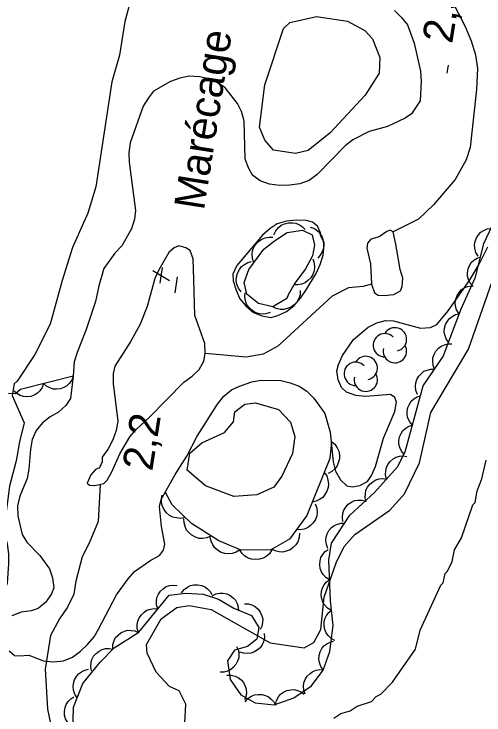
# Model space of a CAD drawing. Extents: x 282461 to 284471, y 5554090 to 5557646.
# Drawn here: x 283367.4 to 283413.7, y 5555230.7 to 5555299.8 of the extents above; entities that cross this region are included whole.
import ezdxf

# ---------------------------------------------------------------- set-up
doc = ezdxf.new("R2010")
doc.units = 0
for name, color, linetype in [('Niveau 2', 7, 'Continuous'), ('Niveau 3', 7, 'Continuous'), ('Niveau 4', 7, 'Continuous'), ('Niveau 44', 7, 'Continuous'), ('Niveau 7', 7, 'Continuous')]:
    doc.layers.add(name, color=color, linetype=linetype)

msp = doc.modelspace()

# ---------------------------------------------------------------- linework, layer by layer
at = {"layer": 'Niveau 2'}
for points in [[(283379.06, 5555301.84), (283378.3, 5555299.05), (283377.78, 5555295.71), (283377.02, 5555293.1), (283375.42, 5555282.73), (283374.65, 5555280.13), (283373.12, 5555276.75), (283372.11, 5555273.49), (283370.93, 5555269.21), (283369.42, 5555266.2), (283367.67, 5555263.57), (283367.38, 5555263.33)], [(283395.14, 5555286.02), (283392.94, 5555286.35), (283392.09, 5555287.34), (283391.59, 5555288.61), (283392.09, 5555292.81), (283393.95, 5555298.34), (283394.58, 5555298.93), (283397.21, 5555299.55), (283400.25, 5555299.08), (283401.98, 5555298.14), (283402.71, 5555297.32), (283403.46, 5555295.49), (283403.39, 5555293.96), (283402.01, 5555291.78), (283398.53, 5555288.07), (283396.37, 5555286.32), (283395.14, 5555286.02)], [(283384.21, 5555229.88), (283384.3, 5555231.74), (283383.65, 5555233.04), (283382.7, 5555233.48), (283381.38, 5555234.9), (283380.48, 5555236.75), (283380.44, 5555237.62), (283381.87, 5555240.14), (283383.42, 5555241.26), (283384.64, 5555241.45), (283386.82, 5555241.08), (283392.63, 5555237.78), (283395.98, 5555237.27), (283396.93, 5555237.81), (283397.64, 5555239.09), (283397.96, 5555242.28), (283399.15, 5555245.68), (283399.93, 5555247.29), (283400.98, 5555248.47), (283404.44, 5555250.86), (283405.89, 5555252.48), (283407.37, 5555255.54), (283408.49, 5555260.49), (283412.19, 5555266.75), (283414.98, 5555274.73)], [(283367.38, 5555263.33), (283367.16, 5555262.18), (283368.35, 5555259.46), (283367.91, 5555257.6), (283367.58, 5555255.74), (283366.91, 5555253.24), (283366.43, 5555249.46), (283366.45, 5555248.47), (283366.69, 5555247.54), (283366.82, 5555246.56), (283366.83, 5555245.57), (283366.68, 5555243.65), (283365.66, 5555240.86), (283365.44, 5555239.93), (283365.02, 5555236.15), (283364.43, 5555232.48), (283364.41, 5555224.13)], [(283389.05, 5555252.21), (283386.26, 5555253.26), (283384.44, 5555254.81), (283384.71, 5555256.48), (283385.9, 5555257.5), (283388.13, 5555258.52), (283389, 5555259.57), (283389.13, 5555260.57), (283390.12, 5555261.31), (283391.18, 5555261.45), (283393.46, 5555260.77), (283394.63, 5555259.55), (283395.07, 5555258.11), (283394.83, 5555256.44), (283393.78, 5555254.21), (283392.99, 5555253.14), (283391.31, 5555252.36), (283389.05, 5555252.21)], [(283409.45, 5555243.46), (283409.68, 5555243.69), (283409.9, 5555244.62), (283410.13, 5555244.86), (283410.58, 5555245.79), (283410.8, 5555246.95), (283411.49, 5555248.12), (283412.61, 5555251.38), (283412.84, 5555251.61), (283413.06, 5555252.78), (283413.51, 5555253.94), (283413.95, 5555255.8)], [(283398.91, 5555230.35), (283399.61, 5555230.82), (283400.53, 5555231.06), (283401.22, 5555231.53), (283402.61, 5555232.01), (283403.07, 5555232.48), (283403.53, 5555232.72), (283404.68, 5555233.89), (283406.97, 5555237.16), (283407.41, 5555239.03), (283409.45, 5555243.46)]]:
    msp.add_lwpolyline(points, dxfattribs=at)
at = {"layer": 'Niveau 3'}
for p, q in [((283410.1, 5555293.95), (283410.22, 5555294.74)), ((283381.76, 5555273.24), (283382.01, 5555274.78)), ((283381.05, 5555274.5), (283382.68, 5555273.5)), ((283383.24, 5555272.3), (283383.48, 5555273.88))]:
    msp.add_line(p, q, dxfattribs=at)
at = {"layer": 'Niveau 4'}
for points in [[(283409.78, 5555302.93), (283409.96, 5555302.29), (283411.86, 5555298.54), (283412.46, 5555297.15), (283412.89, 5555295.76), (283413.08, 5555294.42), (283412.99, 5555292.33), (283412.35, 5555286.63), (283411.96, 5555285.4), (283410.88, 5555283.48), (283408.75, 5555280.95), (283407.26, 5555279.54), (283404.77, 5555278.3)], [(283405.02, 5555277.08), (283404.77, 5555278.3), (283404.48, 5555278.47), (283404.13, 5555278.35), (283403.38, 5555277.82), (283402.57, 5555277.58), (283402.22, 5555277.17), (283402.17, 5555276.7), (283402.54, 5555275.14), (283402.62, 5555273.16), (283402.92, 5555272.29), (283403.27, 5555272.06), (283403.86, 5555272.01), (283404.84, 5555272.14), (283405.48, 5555272.49), (283405.65, 5555272.9), (283405.7, 5555273.72), (283405.45, 5555274.59), (283405.02, 5555277.08)], [(283385.1, 5555273.61), (283385.02, 5555275.65), (283384.72, 5555276.46), (283384.31, 5555276.74), (283383.61, 5555276.91), (283383.15, 5555276.73), (283382.63, 5555276.26), (283381.66, 5555274.56), (283381.26, 5555273.69), (283380.48, 5555270.95), (283379.8, 5555269.2), (283378.89, 5555267.51), (283377.29, 5555265.05), (283377.13, 5555264.35), (283377.14, 5555263.36), (283377.59, 5555259.65), (283377.43, 5555258.72), (283377.09, 5555257.78), (283376.63, 5555256.91), (283376.06, 5555256.09), (283376.07, 5555255.62), (283375.78, 5555255.04), (283375.38, 5555254.86), (283374.92, 5555254.33), (283374.58, 5555253.52), (283374.81, 5555253.34), (283375.34, 5555253.29), (283376.21, 5555253.48), (283376.55, 5555253.83), (283377.01, 5555254.65), (283377.8, 5555256.4), (283378.77, 5555258.09), (283379.4, 5555258.8), (283380.73, 5555260.03), (283384.12, 5555263.49), (283384.92, 5555264.08), (283385.62, 5555264.73), (283386.07, 5555265.55), (283386.23, 5555266.32), (283386.17, 5555267.29), (283385.2, 5555270.07), (283385.1, 5555273.61)], [(283402.62, 5555273.16), (283401.81, 5555272.92), (283400.36, 5555272.79), (283398.74, 5555271.96), (283393.38, 5555267.02), (283391.94, 5555266.25), (283390.25, 5555265.94), (283386.23, 5555266.32)], [(283375.86, 5555253.4), (283375.67, 5555249.75), (283374.76, 5555247.59), (283374.08, 5555246.25), (283373.47, 5555243.86), (283373.25, 5555242.58), (283372.63, 5555241.3), (283371.83, 5555240.13), (283370.97, 5555238.49), (283370.43, 5555235.17), (283370.65, 5555231.23), (283370.96, 5555229.84)]]:
    msp.add_lwpolyline(points, dxfattribs=at)
at = {"layer": 'Niveau 44'}
for points in [[(283394.97, 5555232.37), (283396.7, 5555233.55), (283397.85, 5555235.07), (283398.52, 5555236.93), (283398.84, 5555239.49), (283398.58, 5555241.93), (283398.4, 5555245.93), (283398.68, 5555247.6), (283400.49, 5555250.36), (283402.92, 5555252.6), (283405.19, 5555255.13), (283405.93, 5555256.62), (283407.73, 5555263.12), (283409.7, 5555266.01), (283411.46, 5555270.72), (283412.87, 5555273.84), (283413.71, 5555277.16), (283418.19, 5555286.63)], [(283392.99, 5555278.01), (283393.17, 5555278.41), (283393.45, 5555278.73), (283393.71, 5555278.95), (283394.05, 5555279.1), (283394.43, 5555279.2), (283394.83, 5555279.2), (283395.17, 5555279.16), (283395.51, 5555279.01), (283395.83, 5555278.8), (283396.09, 5555278.52)], [(283392.89, 5555270.9), (283391.49, 5555271.23), (283390.32, 5555272.15), (283390.07, 5555273.31), (283390.52, 5555274.59), (283392.01, 5555276.58), (283393.05, 5555277.4), (283394.32, 5555278.23), (283395.83, 5555278.48), (283396.76, 5555278.02), (283397.01, 5555276.98), (283396.79, 5555275.93), (283396.1, 5555274.65), (283395.07, 5555273.24), (283394.39, 5555272.08), (283394.28, 5555271.73), (283392.89, 5555270.9)], [(283396.58, 5555278.77), (283396.99, 5555278.62), (283397.33, 5555278.36), (283397.57, 5555278.11), (283397.75, 5555277.79), (283397.87, 5555277.42), (283397.9, 5555277.02), (283397.89, 5555276.68), (283397.76, 5555276.33), (283397.57, 5555275.99), (283397.32, 5555275.71)], [(283413.13, 5555275.92), (283412.91, 5555276.28), (283412.82, 5555276.68), (283412.78, 5555277.01), (283412.85, 5555277.36), (283412.97, 5555277.7), (283413.19, 5555278.02), (283413.41, 5555278.26), (283413.71, 5555278.45), (283414.05, 5555278.59), (283414.41, 5555278.64)], [(283391.02, 5555275.25), (283390.87, 5555275.67), (283390.86, 5555276.09), (283390.89, 5555276.44), (283391.03, 5555276.78), (283391.23, 5555277.11), (283391.52, 5555277.39), (283391.79, 5555277.59), (283392.14, 5555277.72), (283392.53, 5555277.79), (283392.9, 5555277.77)], [(283396.82, 5555275.64), (283396.97, 5555275.22), (283396.99, 5555274.8), (283396.96, 5555274.45), (283396.83, 5555274.11), (283396.63, 5555273.78), (283396.34, 5555273.49), (283396.07, 5555273.28), (283395.72, 5555273.15), (283395.34, 5555273.08), (283394.96, 5555273.09)], [(283412.64, 5555272.92), (283412.36, 5555273.23), (283412.19, 5555273.6), (283412.09, 5555273.92), (283412.09, 5555274.27), (283412.15, 5555274.64), (283412.3, 5555274.99), (283412.46, 5555275.27), (283412.72, 5555275.51), (283413.04, 5555275.71), (283413.37, 5555275.83)], [(283389.75, 5555272.4), (283389.49, 5555272.75), (283389.35, 5555273.15), (283389.27, 5555273.49), (283389.3, 5555273.86), (283389.4, 5555274.24), (283389.59, 5555274.59), (283389.79, 5555274.87), (283390.08, 5555275.09), (283390.43, 5555275.27), (283390.79, 5555275.37)], [(283411.24, 5555270.24), (283411.02, 5555270.6), (283410.92, 5555270.99), (283410.88, 5555271.32), (283410.94, 5555271.67), (283411.06, 5555272.01), (283411.27, 5555272.33), (283411.48, 5555272.58), (283411.78, 5555272.77), (283412.12, 5555272.92), (283412.48, 5555272.98)], [(283392.62, 5555270.34), (283392.2, 5555270.21), (283391.78, 5555270.2), (283391.43, 5555270.24), (283391.09, 5555270.39), (283390.77, 5555270.6), (283390.5, 5555270.9), (283390.3, 5555271.18), (283390.18, 5555271.53), (283390.12, 5555271.91), (283390.15, 5555272.29)], [(283395.59, 5555272.51), (283395.57, 5555272.08), (283395.42, 5555271.68), (283395.26, 5555271.37), (283395, 5555271.11), (283394.69, 5555270.88), (283394.31, 5555270.73), (283393.98, 5555270.64), (283393.61, 5555270.66), (283393.23, 5555270.74), (283392.89, 5555270.9)], [(283410.22, 5555267.41), (283409.98, 5555267.75), (283409.85, 5555268.14), (283409.79, 5555268.46), (283409.82, 5555268.81), (283409.92, 5555269.17), (283410.12, 5555269.5), (283410.31, 5555269.77), (283410.59, 5555269.97), (283410.92, 5555270.14), (283411.28, 5555270.23)], [(283408.85, 5555264.76), (283408.7, 5555265.15), (283408.66, 5555265.56), (283408.68, 5555265.89), (283408.8, 5555266.22), (283408.98, 5555266.54), (283409.24, 5555266.82), (283409.49, 5555267.03), (283409.82, 5555267.16), (283410.18, 5555267.25), (283410.54, 5555267.25)], [(283407.16, 5555262.28), (283407, 5555262.67), (283406.97, 5555263.08), (283406.99, 5555263.41), (283407.1, 5555263.74), (283407.29, 5555264.06), (283407.55, 5555264.34), (283407.8, 5555264.55), (283408.13, 5555264.68), (283408.49, 5555264.76), (283408.85, 5555264.76)], [(283373.2, 5555264.08), (283367.99, 5555262.75), (283367.49, 5555262.33), (283366.82, 5555262.36)], [(283373.2, 5555264.08), (283373.06, 5555263.69), (283372.81, 5555263.36), (283372.58, 5555263.12), (283372.28, 5555262.95), (283371.93, 5555262.83), (283371.54, 5555262.8), (283371.22, 5555262.8), (283370.88, 5555262.92), (283370.55, 5555263.1), (283370.28, 5555263.34)], [(283370.28, 5555263.34), (283370.14, 5555262.94), (283369.9, 5555262.61), (283369.67, 5555262.38), (283369.36, 5555262.21), (283369.01, 5555262.08), (283368.63, 5555262.05), (283368.3, 5555262.06), (283367.97, 5555262.17), (283367.64, 5555262.35), (283367.37, 5555262.59)], [(283406.66, 5555259.25), (283406.39, 5555259.56), (283406.22, 5555259.94), (283406.13, 5555260.26), (283406.14, 5555260.61), (283406.2, 5555260.97), (283406.37, 5555261.32), (283406.54, 5555261.6), (283406.8, 5555261.83), (283407.12, 5555262.03), (283407.46, 5555262.14)], [(283405.86, 5555256.35), (283405.58, 5555256.67), (283405.42, 5555257.04), (283405.33, 5555257.36), (283405.33, 5555257.71), (283405.4, 5555258.08), (283405.56, 5555258.42), (283405.73, 5555258.7), (283406, 5555258.94), (283406.32, 5555259.13), (283406.66, 5555259.25)], [(283398.68, 5555257.64), (283398.51, 5555255.95), (283396.25, 5555250.35), (283394.53, 5555248.01), (283392.68, 5555246.94), (283389.77, 5555246.91), (283387.55, 5555247.82), (283384.86, 5555249.53), (283382.97, 5555251.37), (283382.3, 5555252.6)], [(283398.68, 5555257.64), (283399.02, 5555257.36), (283399.25, 5555257), (283399.4, 5555256.69), (283399.46, 5555256.32), (283399.46, 5555255.93), (283399.35, 5555255.54), (283399.23, 5555255.22), (283398.99, 5555254.93), (283398.7, 5555254.67), (283398.36, 5555254.49)], [(283404.11, 5555253.92), (283404.01, 5555254.33), (283404.03, 5555254.74), (283404.09, 5555255.06), (283404.25, 5555255.37), (283404.47, 5555255.67), (283404.77, 5555255.91), (283405.05, 5555256.08), (283405.39, 5555256.17), (283405.76, 5555256.21), (283406.11, 5555256.16)], [(283397.96, 5555254.59), (283398.21, 5555254.23), (283398.33, 5555253.82), (283398.39, 5555253.47), (283398.34, 5555253.1), (283398.23, 5555252.73), (283398.02, 5555252.39), (283397.81, 5555252.11), (283397.5, 5555251.9), (283397.15, 5555251.74), (283396.78, 5555251.66)], [(283402.1, 5555251.69), (283402, 5555252.09), (283402.02, 5555252.5), (283402.08, 5555252.82), (283402.24, 5555253.14), (283402.46, 5555253.43), (283402.76, 5555253.67), (283403.04, 5555253.85), (283403.38, 5555253.94), (283403.75, 5555253.97), (283404.11, 5555253.92)], [(283384.23, 5555250.14), (283383.8, 5555250.05), (283383.38, 5555250.09), (283383.04, 5555250.17), (283382.71, 5555250.35), (283382.41, 5555250.6), (283382.17, 5555250.92), (283382, 5555251.22), (283381.92, 5555251.58), (283381.9, 5555251.97), (283381.97, 5555252.35)], [(283397.08, 5555251.49), (283397.23, 5555251.07), (283397.25, 5555250.64), (283397.22, 5555250.29), (283397.09, 5555249.95), (283396.88, 5555249.62), (283396.59, 5555249.34), (283396.32, 5555249.12), (283395.97, 5555248.99), (283395.59, 5555248.92), (283395.21, 5555248.94)], [(283399.81, 5555249.73), (283399.75, 5555250.15), (283399.81, 5555250.55), (283399.9, 5555250.87), (283400.09, 5555251.16), (283400.33, 5555251.44), (283400.66, 5555251.65), (283400.95, 5555251.8), (283401.3, 5555251.85), (283401.67, 5555251.85), (283402.02, 5555251.77)], [(283386.79, 5555248.3), (283386.39, 5555248.13), (283385.96, 5555248.08), (283385.61, 5555248.08), (283385.26, 5555248.2), (283384.91, 5555248.38), (283384.61, 5555248.65), (283384.38, 5555248.9), (283384.23, 5555249.24), (283384.13, 5555249.62), (283384.12, 5555250)], [(283398.33, 5555247.07), (283398.17, 5555247.46), (283398.13, 5555247.86), (283398.14, 5555248.19), (283398.25, 5555248.53), (283398.43, 5555248.85), (283398.69, 5555249.14), (283398.94, 5555249.35), (283399.26, 5555249.49), (283399.62, 5555249.58), (283399.98, 5555249.59)], [(283395.52, 5555248.59), (283395.49, 5555248.15), (283395.34, 5555247.75), (283395.17, 5555247.44), (283394.91, 5555247.18), (283394.59, 5555246.95), (283394.21, 5555246.81), (283393.88, 5555246.73), (283393.51, 5555246.75), (283393.13, 5555246.84), (283392.79, 5555247)], [(283389.65, 5555246.96), (283389.28, 5555246.72), (283388.87, 5555246.59), (283388.53, 5555246.54), (283388.16, 5555246.59), (283387.79, 5555246.7), (283387.44, 5555246.92), (283387.17, 5555247.13), (283386.96, 5555247.43), (283386.8, 5555247.79), (283386.72, 5555248.16)], [(283392.8, 5555246.94), (283392.56, 5555246.57), (283392.23, 5555246.3), (283391.93, 5555246.12), (283391.57, 5555246.02), (283391.19, 5555245.98), (283390.79, 5555246.04), (283390.46, 5555246.13), (283390.14, 5555246.33), (283389.85, 5555246.6), (283389.64, 5555246.91)], [(283398.49, 5555243.99), (283398.13, 5555244.21), (283397.86, 5555244.51), (283397.68, 5555244.79), (283397.57, 5555245.12), (283397.52, 5555245.49), (283397.57, 5555245.87), (283397.64, 5555246.19), (283397.82, 5555246.49), (283398.06, 5555246.78), (283398.35, 5555246.99)], [(283398.62, 5555240.99), (283398.27, 5555241.21), (283398, 5555241.51), (283397.81, 5555241.79), (283397.71, 5555242.12), (283397.66, 5555242.49), (283397.7, 5555242.87), (283397.78, 5555243.19), (283397.96, 5555243.49), (283398.2, 5555243.78), (283398.49, 5555243.99)], [(283381.54, 5555241.12), (283381.42, 5555241.52), (283381.42, 5555241.92), (283381.46, 5555242.25), (283381.61, 5555242.57), (283381.82, 5555242.88), (283382.11, 5555243.13), (283382.37, 5555243.32), (283382.71, 5555243.42), (283383.08, 5555243.48), (283383.44, 5555243.44)], [(283383.88, 5555242.71), (283384.14, 5555243.05), (283384.47, 5555243.28), (283384.76, 5555243.44), (283385.11, 5555243.5), (283385.48, 5555243.51), (283385.85, 5555243.43), (283386.16, 5555243.32), (283386.44, 5555243.11), (283386.7, 5555242.84), (283386.88, 5555242.53)], [(283373.16, 5555228.89), (283373.24, 5555231.45), (283374.15, 5555233.78), (283375.86, 5555235.88), (283377.24, 5555237.29), (283379.67, 5555238.83), (283382.65, 5555242.48), (283384.27, 5555242.69), (283386.02, 5555242.58), (283387.52, 5555242.07), (283389.05, 5555241.21), (283390.8, 5555240.47), (283391.52, 5555239.3), (283391.3, 5555238.14), (283390.38, 5555237.43), (283389.1, 5555237.07), (283388.42, 5555236.02), (283388.67, 5555234.16), (283389.74, 5555232.66), (283391.14, 5555231.86), (283393.01, 5555231.65), (283394.97, 5555232.37)], [(283386.89, 5555242.42), (283387.26, 5555242.61), (283387.67, 5555242.68), (283388, 5555242.69), (283388.34, 5555242.6), (283388.67, 5555242.45), (283388.97, 5555242.21), (283389.2, 5555241.98), (283389.37, 5555241.66), (283389.48, 5555241.31), (283389.51, 5555240.95)], [(283390.08, 5555241.64), (283390.5, 5555241.62), (283390.88, 5555241.49), (283391.18, 5555241.34), (283391.43, 5555241.09), (283391.65, 5555240.8), (283391.8, 5555240.44), (283391.89, 5555240.13), (283391.88, 5555239.77), (283391.8, 5555239.41), (283391.65, 5555239.08)], [(283379.64, 5555238.79), (283379.52, 5555239.19), (283379.52, 5555239.6), (283379.56, 5555239.92), (283379.71, 5555240.25), (283379.92, 5555240.55), (283380.21, 5555240.8), (283380.47, 5555240.99), (283380.81, 5555241.1), (283381.18, 5555241.15), (283381.54, 5555241.12)], [(283399, 5555238.01), (283398.63, 5555238.2), (283398.34, 5555238.49), (283398.14, 5555238.75), (283398.01, 5555239.08), (283397.94, 5555239.44), (283397.97, 5555239.83), (283398.02, 5555240.15), (283398.18, 5555240.46), (283398.4, 5555240.76), (283398.68, 5555240.99)], [(283377.09, 5555237.19), (283377.1, 5555237.61), (283377.23, 5555238), (283377.38, 5555238.29), (283377.62, 5555238.55), (283377.91, 5555238.78), (283378.26, 5555238.93), (283378.58, 5555239.02), (283378.93, 5555239.01), (283379.29, 5555238.95), (283379.63, 5555238.8)], [(283392.03, 5555238.7), (283392.06, 5555238.29), (283391.96, 5555237.89), (283391.84, 5555237.58), (283391.63, 5555237.3), (283391.36, 5555237.05), (283391.02, 5555236.87), (283390.72, 5555236.75), (283390.36, 5555236.72), (283389.99, 5555236.76), (283389.65, 5555236.87)], [(283397.87, 5555235.13), (283397.62, 5555235.46), (283397.49, 5555235.85), (283397.42, 5555236.17), (283397.45, 5555236.52), (283397.55, 5555236.88), (283397.74, 5555237.22), (283397.93, 5555237.48), (283398.21, 5555237.69), (283398.54, 5555237.86), (283398.89, 5555237.95)], [(283375.01, 5555235.01), (283374.93, 5555235.42), (283374.97, 5555235.83), (283375.04, 5555236.15), (283375.21, 5555236.46), (283375.45, 5555236.74), (283375.76, 5555236.97), (283376.04, 5555237.13), (283376.39, 5555237.21), (283376.76, 5555237.23), (283377.11, 5555237.16)], [(283389.32, 5555237.41), (283389.49, 5555237.03), (283389.53, 5555236.62), (283389.52, 5555236.29), (283389.41, 5555235.96), (283389.24, 5555235.63), (283388.98, 5555235.35), (283388.73, 5555235.13), (283388.41, 5555234.99), (283388.05, 5555234.9), (283387.69, 5555234.89)], [(283373.6, 5555232.37), (283373.36, 5555232.72), (283373.24, 5555233.11), (283373.18, 5555233.43), (283373.22, 5555233.78), (283373.33, 5555234.14), (283373.52, 5555234.47), (283373.72, 5555234.73), (283374.01, 5555234.93), (283374.34, 5555235.09), (283374.69, 5555235.17)], [(283396.07, 5555232.72), (283395.94, 5555233.12), (283395.92, 5555233.52), (283395.96, 5555233.85), (283396.09, 5555234.18), (283396.29, 5555234.49), (283396.57, 5555234.76), (283396.83, 5555234.95), (283397.16, 5555235.07), (283397.53, 5555235.14), (283397.89, 5555235.12)], [(283388.36, 5555234.59), (283388.78, 5555234.6), (283389.17, 5555234.5), (283389.48, 5555234.37), (283389.75, 5555234.14), (283389.99, 5555233.86), (283390.15, 5555233.51), (283390.26, 5555233.21), (283390.28, 5555232.85), (283390.23, 5555232.49), (283390.1, 5555232.15)], [(283390.16, 5555231.97), (283390.43, 5555232.29), (283390.78, 5555232.51), (283391.08, 5555232.65), (283391.43, 5555232.7), (283391.8, 5555232.69), (283392.16, 5555232.58), (283392.47, 5555232.46), (283392.74, 5555232.23), (283392.98, 5555231.95), (283393.15, 5555231.63)], [(283393.14, 5555231.7), (283393.24, 5555232.1), (283393.45, 5555232.45), (283393.66, 5555232.71), (283393.94, 5555232.91), (283394.28, 5555233.07), (283394.66, 5555233.14), (283394.98, 5555233.17), (283395.33, 5555233.09), (283395.67, 5555232.94), (283395.96, 5555232.73)], [(283373.18, 5555229.44), (283372.84, 5555229.68), (283372.59, 5555230.01), (283372.43, 5555230.3), (283372.35, 5555230.64), (283372.33, 5555231.01), (283372.4, 5555231.39), (283372.5, 5555231.7), (283372.71, 5555231.98), (283372.97, 5555232.25), (283373.27, 5555232.44)]]:
    msp.add_lwpolyline(points, dxfattribs=at)
for centre, start, end in [((283404.935, 5555267.696), 282.26917, 149.72625), ((283403.943, 5555267.119), 44.11537, 269.80396), ((283404.935, 5555266.542), 166.93686, 29.62122), ((283402.061, 5555264.878), 282.26917, 149.72625), ((283401.069, 5555264.301), 44.11537, 269.80396), ((283402.061, 5555263.724), 166.93686, 29.62122)]:
    msp.add_arc(centre, 1.154, start, end, dxfattribs=at)
at = {"layer": 'Niveau 7'}
for points in [[(283404.88, 5555300.14), (283405.59, 5555299.45), (283406.18, 5555298.7), (283406.84, 5555296.91), (283407.45, 5555294.13), (283407.52, 5555293.14)], [(283407.52, 5555293.14), (283407.43, 5555291.22), (283406.57, 5555289.94), (283405.94, 5555289.52), (283404.2, 5555288.69), (283402.4, 5555288.21), (283400.78, 5555287.38), (283400.03, 5555286.79), (283397.27, 5555283.97), (283396.47, 5555283.38), (283395.54, 5555283.02), (283394.55, 5555282.89), (283393.56, 5555282.88), (283392.57, 5555282.99), (283391.64, 5555283.33), (283390.88, 5555283.9), (283390.52, 5555284.54), (283390.16, 5555285.46), (283390.06, 5555289.24), (283389.81, 5555290.16), (283389.4, 5555290.97), (283388.22, 5555292.47), (283387.45, 5555293.04), (283386.58, 5555293.38), (283385.64, 5555293.6), (283384.65, 5555293.65), (283383.73, 5555293.47), (283382.8, 5555293.11), (283381.12, 5555292.16), (283380.61, 5555291.52), (283380.09, 5555290.7), (283378.8, 5555287.08), (283378.7, 5555286.09), (283378.71, 5555285.16), (283379.34, 5555280.41), (283379.24, 5555279.54), (283378.96, 5555278.6), (283377.99, 5555276.91), (283377.3, 5555276.2), (283376.21, 5555274.68), (283375.71, 5555272.99), (283375.38, 5555271.42), (283374.48, 5555268.68), (283373.58, 5555266.41), (283373.3, 5555265.47), (283373.2, 5555264.08), (283372.93, 5555261.87), (283372.48, 5555261.17), (283371.73, 5555260.52), (283370.92, 5555260.05), (283370.17, 5555259.46), (283369.54, 5555258.7), (283369.14, 5555257.82), (283368.98, 5555256.89), (283368.83, 5555254.91), (283368.66, 5555253.98), (283367.93, 5555252.23), (283367.71, 5555251.3), (283367.72, 5555250.31), (283368.15, 5555248.46), (283368.62, 5555247.71), (283369.92, 5555246.39), (283370.86, 5555245.06), (283371.17, 5555244.19), (283371.29, 5555243.21), (283371.07, 5555242.62), (283370.5, 5555241.8), (283369.75, 5555241.16), (283369.05, 5555240.92), (283368.06, 5555240.79), (283367.14, 5555240.43)], [(283397.58, 5555277.93), (283397.58, 5555278.22), (283397.28, 5555278.85), (283396.81, 5555279.26), (283396.22, 5555279.42), (283395.24, 5555279.47), (283394.25, 5555279.35), (283393.32, 5555279.1), (283392.63, 5555278.63), (283391.88, 5555277.98), (283389.35, 5555274.99), (283388.96, 5555274.12), (283388.97, 5555273.48), (283389.27, 5555272.55), (283389.63, 5555271.69), (283390.22, 5555271), (283390.98, 5555270.36), (283391.8, 5555270.02), (283392.73, 5555269.86), (283393.37, 5555270.04), (283394.24, 5555270.46), (283394.99, 5555271.05), (283395.62, 5555271.75), (283396.19, 5555272.57), (283397.16, 5555274.21), (283397.56, 5555275.08), (283397.84, 5555276.01), (283397.94, 5555277), (283397.94, 5555277.24), (283397.58, 5555277.93)], [(283388.05, 5555262.09), (283388.8, 5555262.73), (283389.61, 5555263.09), (283390.83, 5555263.51), (283391.7, 5555263.69), (283393.68, 5555263.66), (283394.61, 5555263.43), (283395.49, 5555263.09), (283396.25, 5555262.58), (283396.95, 5555261.89), (283398.02, 5555260.39), (283398.56, 5555258.54), (283398.83, 5555255.64), (283399.07, 5555254.71), (283399.55, 5555253.84), (283400.2, 5555253.27), (283400.72, 5555253.16), (283401.48, 5555253.28), (283402.23, 5555253.7), (283402.63, 5555254.28), (283403.02, 5555255.16), (283403.81, 5555257.95), (283404.94, 5555260.58), (283405.1, 5555261.51), (283404.92, 5555261.97), (283404.51, 5555262.26), (283402.07, 5555262.06), (283401.08, 5555262.17), (283400.15, 5555262.5), (283399.68, 5555262.96), (283399.32, 5555263.72), (283399.19, 5555264.59), (283399.36, 5555265.23), (283399.76, 5555266.1), (283400.84, 5555267.68), (283402.28, 5555268.92), (283403.15, 5555269.33), (283404.02, 5555269.57), (283404.78, 5555269.52), (283407.46, 5555268.8), (283408.45, 5555268.87), (283409.08, 5555269.16), (283410.17, 5555270.51), (283412.29, 5555273.5), (283413.26, 5555275.13), (283414.11, 5555276.83)], [(283366.89, 5555237), (283367.42, 5555236.54), (283367.88, 5555236.49), (283368.81, 5555236.56), (283370.27, 5555235.99), (283371.26, 5555235.89), (283372.25, 5555236.01), (283373.12, 5555236.37), (283373.93, 5555236.96), (283374.62, 5555237.61), (283375.25, 5555238.37), (283375.7, 5555239.13), (283377.47, 5555242.52), (283378.61, 5555244.1), (283379.24, 5555244.8), (283380.86, 5555245.92), (283381.72, 5555246.39), (283382.12, 5555246.92), (283382.23, 5555247.5), (283381.92, 5555249.24), (283381.72, 5555251.21), (283381.89, 5555251.91), (283383.26, 5555254.37), (283384.4, 5555256.18), (283385.42, 5555258.17), (283387.42, 5555261.32), (283388.05, 5555262.09)]]:
    msp.add_lwpolyline(points, dxfattribs=at)

# ---------------------------------------------------------------- texts
at = {"layer": 'Niveau 3'}
for s, rotation, p in [('2,5  ', 81.09575, (283410.58, 5555296.79)), ('    2,2', 81.0958, (283380.3, 5555250.23))]:
    msp.add_text(s, height=3, rotation=rotation, dxfattribs=at).set_placement(p)
at = {"layer": 'Niveau 7'}
msp.add_text('Marécage', height=3, rotation=81.0598, dxfattribs=at).set_placement((283386.09, 5555280.35))

doc.saveas('drawing.dxf')
